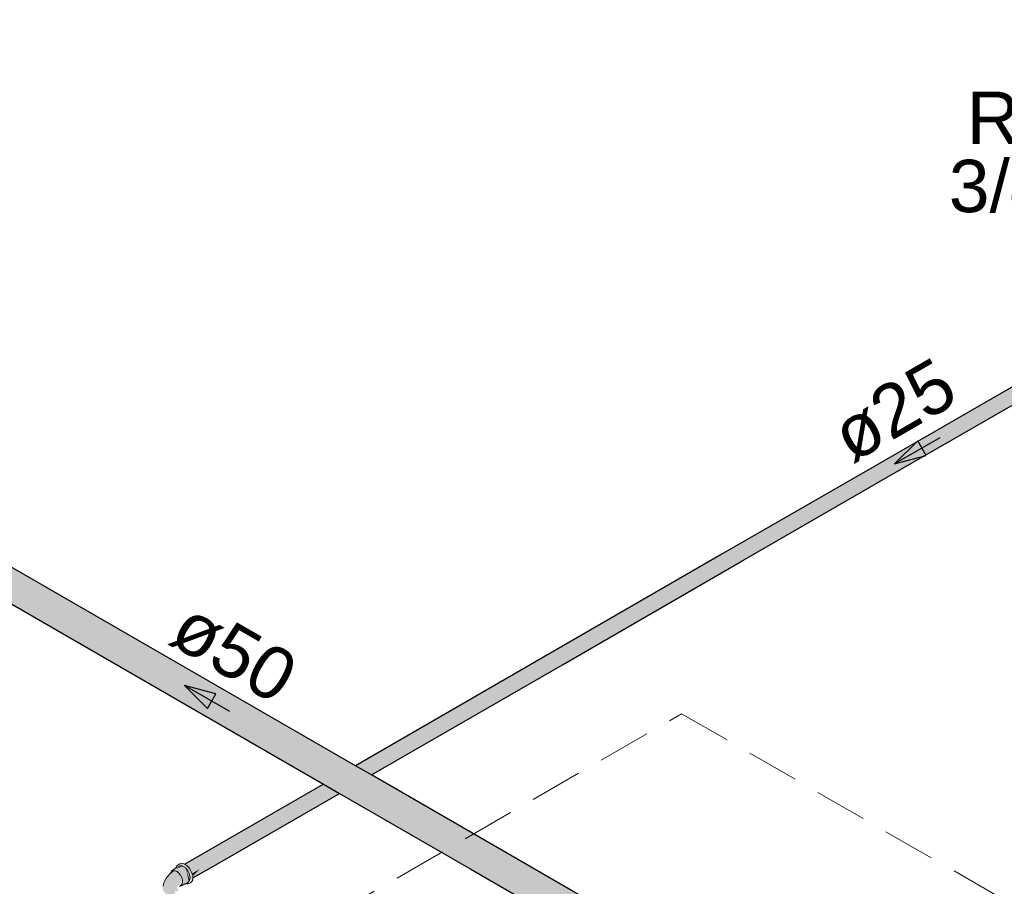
# Model space of a CAD drawing. Header units: millimetres. Extents: x 567 to 934, y -1 to 364.
# Tile 766 of 1056: x 748.4 to 752.15, y 132.54 to 135.84. Entities that reach past the tile are written whole.
import ezdxf

# ---------------------------------------------------------------- set-up
doc = ezdxf.new("R2010")
doc.units = ezdxf.units.MM
doc.header["$MEASUREMENT"] = 0
doc.linetypes.add('JIS_02_2.0', pattern=[0.3, 0.2, -0.1])
doc.linetypes.add('NULL', pattern=[0])
for name, color, linetype, lineweight in [('AF-Condutos', 140, 'Continuous', 25), ('AF-Conexões', 152, 'Continuous', 18), ('AF-Sentido conduto', 140, 'Continuous', 30), ('AF-Textos conduto', 7, 'Continuous', 9), ('DI-Área do detalhe', 10, 'JIS_02_2.0', 0), ('Textos', 7, 'Continuous', 9)]:
    doc.layers.add(name, color=color, linetype=linetype, lineweight=lineweight)
doc.styles.add('Arial', font='arial.ttf')

msp = doc.modelspace()

# ---------------------------------------------------------------- hatches: boundary and pattern name
at = {"layer": 'AF-Condutos', "linetype": 'Continuous'}
for points in [[(754.611, 135.8439), (754.5943, 135.8343), (749.6787, 132.9963), (749.7063, 132.9804), (749.5872, 132.9087), (749.7083, 132.9792), (749.7385, 132.9618), (749.0583, 132.5687), (749.0582, 132.5678), (749.6178, 132.891), (749.7389, 132.9615), (749.7395, 132.9612), (752.3788, 134.4849), (752.9417, 134.8102), (754.6453, 135.7943), (754.6455, 135.8002), (754.6297, 135.7919), (754.6367, 135.8074), (752.9439, 134.8344), (754.643, 135.8253), (752.9453, 134.8495), (754.6357, 135.8356), (754.5721, 135.799), (754.6097, 135.8328)], [(749.6321, 132.8992), (749.5664, 132.9314), (747.6668, 134.028), (747.6634, 134.0271), (749.6216, 132.8931), (746.1303, 134.9045), (751.9748, 131.5304), (751.9676, 131.5448), (751.9676, 131.5656), (751.975, 131.5889), (751.9883, 131.6105), (752.0055, 131.6268), (752.0234, 131.635), (750.2221, 132.6749), (746.1586, 135.0209), (746.1105, 135.0488), (746.0926, 135.0406), (746.0755, 135.0243), (746.0621, 135.0027), (746.0548, 134.9794), (746.0548, 134.9586), (747.6634, 134.0271), (747.6668, 134.028), (749.5664, 132.9314), (749.6321, 132.8992), (749.6546, 132.9121)], [(746.1105, 135.0488), (746.1586, 135.0209), (749.6721, 132.9925)], [(746.1105, 135.0488), (752.0234, 131.635), (752.039, 131.6336), (746.1261, 135.0474)], [(746.0621, 134.9439), (746.1303, 134.9045), (749.6216, 132.8931), (746.0548, 134.9586)], [(746.1303, 134.9045), (751.975, 131.5301), (751.9748, 131.5304)], [(749.0276, 132.6204), (749.5573, 132.926), (749.5571, 132.9261)], [(749.0279, 132.6206), (749.0296, 132.6193), (749.5573, 132.926)], [(749.0297, 132.6193), (749.0357, 132.6149), (749.5597, 132.9245), (749.5591, 132.9249)], [(749.0299, 132.6194), (749.5576, 132.9257), (749.5573, 132.926)], [(749.0299, 132.6194), (749.5584, 132.9253), (749.5576, 132.9257)], [(749.0299, 132.6194), (749.5587, 132.9251), (749.5584, 132.9253)], [(749.0299, 132.6194), (749.5588, 132.925), (749.5587, 132.9251)], [(749.0299, 132.6194), (749.5589, 132.925), (749.5588, 132.925)], [(749.0357, 132.6148), (749.5639, 132.9221), (749.5597, 132.9245)], [(749.0358, 132.6148), (749.5648, 132.9216), (749.5639, 132.9221)], [(749.0358, 132.6148), (749.5652, 132.9213), (749.5648, 132.9216)], [(749.0358, 132.6148), (749.5655, 132.9212), (749.5652, 132.9213)], [(749.0358, 132.6148), (749.5657, 132.9211), (749.5655, 132.9212)], [(749.0358, 132.6148), (749.566, 132.9209), (749.5657, 132.9211)], [(749.0358, 132.6148), (749.567, 132.9203), (749.566, 132.9209)], [(749.036, 132.6149), (749.0434, 132.607), (749.5749, 132.9158), (749.567, 132.9203)], [(749.0377, 132.6036), (749.5779, 132.914), (749.5767, 132.9147)], [(749.045, 132.6078), (749.0506, 132.5965), (749.5779, 132.914)], [(749.0452, 132.6079), (749.5755, 132.9154), (749.5749, 132.9158)], [(749.0452, 132.6079), (749.576, 132.9151), (749.5755, 132.9154)], [(749.0452, 132.6079), (749.5762, 132.915), (749.576, 132.9151)], [(749.0452, 132.6079), (749.5767, 132.9147), (749.5762, 132.915)], [(749.0499, 132.5961), (749.5879, 132.9083), (749.5779, 132.914)], [(749.0524, 132.5975), (749.5884, 132.908), (749.5879, 132.9083)], [(749.0524, 132.5975), (749.5886, 132.9078), (749.5884, 132.908)], [(749.045, 132.5933), (749.5904, 132.9068), (749.5892, 132.9075)], [(749.5927, 132.9055), (749.5904, 132.9068), (749.0517, 132.5971), (749.0553, 132.585), (749.0833, 132.6013)], [(749.0524, 132.5975), (749.5892, 132.9075), (749.5887, 132.9078)], [(749.6044, 132.8987), (749.6016, 132.9004), (749.0837, 132.6014), (749.0577, 132.575), (749.1103, 132.6055)], [(749.6166, 132.8917), (749.6115, 132.8946), (749.1108, 132.6055), (749.0583, 132.5687)], [(749.6002, 132.9012), (749.5927, 132.9055), (749.0833, 132.6013)], [(749.0834, 132.6013), (749.6007, 132.9009), (749.6002, 132.9012)], [(749.0835, 132.6013), (749.6009, 132.9007), (749.6007, 132.9009)], [(749.6015, 132.9004), (749.601, 132.9007), (749.0836, 132.6013)], [(749.1103, 132.6055), (749.6103, 132.8953), (749.6044, 132.8987)], [(749.1104, 132.6055), (749.6108, 132.8951), (749.6104, 132.8953)], [(749.1105, 132.6055), (749.6109, 132.895), (749.6108, 132.8951)], [(749.1106, 132.6055), (749.6114, 132.8947), (749.611, 132.8949)], [(749.1262, 132.6079), (749.6168, 132.8916), (749.6166, 132.8917)], [(749.6168, 132.8916), (749.1263, 132.6079), (749.6169, 132.8915)], [(749.0837, 132.6014), (749.0566, 132.5857), (749.0577, 132.575)], [(749.0584, 132.5687), (749.1108, 132.6055), (749.0592, 132.5758)]]:
    msp.add_hatch(color=151, dxfattribs=at).paths.add_polyline_path(points)
at = {"layer": 'AF-Conexões', "linetype": 'Continuous'}
for points in [[(748.9763, 132.5942), (749.0039, 132.5915), (749.015, 132.5778), (749.0189, 132.5644), (749.0188, 132.5414), (749.0404, 132.5523), (749.0467, 132.5612), (749.0454, 132.5893), (749.0167, 132.6135), (748.9937, 132.6003), (749.0107, 132.6141)], [(749.0107, 132.6141), (748.9938, 132.6008), (749.0167, 132.6135)], [(748.9944, 132.6061), (749.0056, 132.6126), (749.0306, 132.6109), (749.0485, 132.5847), (749.0508, 132.5635), (749.0574, 132.5606), (749.0544, 132.5881), (749.0436, 132.6068), (749.0289, 132.6198), (749.0142, 132.6238)], [(748.9447, 132.5394), (748.9422, 132.5231), (748.9552, 132.5071), (748.9816, 132.5051), (748.9905, 132.5102), (748.9914, 132.5227), (748.998, 132.5146), (749.0024, 132.52), (748.9971, 132.534), (749.0033, 132.5427), (749.0115, 132.5446), (749.0132, 132.5562), (749.0184, 132.5504), (749.0115, 132.5786), (748.9976, 132.5926), (748.9836, 132.5948), (748.9566, 132.5676)], [(749.0322, 132.6032), (749.0414, 132.5581), (749.0456, 132.5605)], [(749.0306, 132.5452), (749.0398, 132.546), (749.0464, 132.5579)]]:
    msp.add_hatch(color=161, dxfattribs=at).paths.add_polyline_path(points)

# ---------------------------------------------------------------- linework, layer by layer
at = {"layer": 'AF-Condutos'}
for p, q in [((752.2785, 134.4973), (751.6597, 134.14)), ((751.7076, 134.0974), (752.3788, 134.4849)), ((751.6597, 134.14), (751.0741, 133.8019)), ((751.1479, 133.7743), (751.7076, 134.0974)), ((749.6787, 132.9963), (747.8216, 134.0685)), ((747.6542, 134.0247), (749.5571, 132.9261)), ((751.0741, 133.8019), (750.3628, 133.3913)), ((750.4678, 133.3817), (751.1479, 133.7743)), ((750.3628, 133.3913), (749.6787, 132.9963)), ((749.7395, 132.9612), (750.4678, 133.3817)), ((749.7395, 132.9612), (749.6787, 132.9963)), ((750.2281, 132.6791), (749.7395, 132.9612)), ((749.5571, 132.9261), (749.0276, 132.6204)), ((749.5571, 132.9261), (749.6179, 132.8909)), ((749.1282, 132.6082), (749.6179, 132.8909)), ((749.6179, 132.8909), (750.1185, 132.6019)), ((752.039, 131.6336), (750.2281, 132.6791)), ((749.0582, 132.5678), (749.1282, 132.6082)), ((750.1185, 132.6019), (751.975, 131.5301))]:
    msp.add_line(p, q, dxfattribs=at)
at = {"layer": 'AF-Conexões'}
for p, q in [((749.0056, 132.6126), (748.9944, 132.6061)), ((748.9946, 132.6077), (748.9944, 132.6061)), ((748.9975, 132.6142), (748.9946, 132.6077)), ((749.0022, 132.6185), (748.9975, 132.6142)), ((749.0081, 132.6219), (749.0022, 132.6185)), ((749.0107, 132.6141), (749.0056, 132.6126)), ((749.0142, 132.6238), (749.0081, 132.6219)), ((749.0159, 132.6136), (749.0107, 132.6141)), ((749.0213, 132.6231), (749.0142, 132.6238)), ((749.0167, 132.6135), (749.0159, 132.6136)), ((749.023, 132.6108), (749.0167, 132.6135)), ((749.0276, 132.6204), (749.0213, 132.6231)), ((749.0294, 132.6062), (749.023, 132.6108)), ((749.0289, 132.6198), (749.0276, 132.6204)), ((749.0365, 132.6143), (749.0289, 132.6198)), ((749.0436, 132.6068), (749.0365, 132.6143)), ((748.9633, 132.5765), (748.9566, 132.5676)), ((748.9703, 132.5842), (748.9633, 132.5765)), ((748.9725, 132.586), (748.9703, 132.5842)), ((748.9736, 132.5868), (748.9725, 132.586)), ((748.9774, 132.5899), (748.9736, 132.5868)), ((748.9738, 132.5888), (748.9736, 132.5868)), ((748.9763, 132.5942), (748.9738, 132.5888)), ((748.9802, 132.5979), (748.9763, 132.5942)), ((748.9836, 132.5948), (748.9774, 132.5899)), ((748.9944, 132.6061), (748.9802, 132.5979)), ((748.9901, 132.5954), (748.9836, 132.5948)), ((748.9976, 132.5926), (748.9901, 132.5954)), ((749.005, 132.5868), (748.9976, 132.5926)), ((749.0115, 132.5786), (749.005, 132.5868)), ((749.0164, 132.5691), (749.0115, 132.5786)), ((749.0353, 132.5999), (749.0294, 132.6062)), ((749.0404, 132.5925), (749.0353, 132.5999)), ((749.0443, 132.5843), (749.0404, 132.5925)), ((749.0497, 132.5978), (749.0436, 132.6068)), ((749.0468, 132.5761), (749.0443, 132.5843)), ((749.0476, 132.5682), (749.0468, 132.5761)), ((749.0544, 132.5881), (749.0497, 132.5978)), ((749.0574, 132.5782), (749.0544, 132.5881)), ((749.0584, 132.5688), (749.0574, 132.5782)), ((748.9445, 132.5372), (748.9444, 132.536)), ((748.9447, 132.5394), (748.9445, 132.5372)), ((748.9456, 132.5428), (748.9447, 132.5394)), ((748.9471, 132.5482), (748.9456, 132.5428)), ((748.9502, 132.5556), (748.9471, 132.5482)), ((748.9566, 132.5676), (748.9502, 132.5556)), ((749.0075, 132.5353), (749.0084, 132.5362)), ((749.0084, 132.5362), (749.0109, 132.5388)), ((749.0084, 132.5362), (749.0099, 132.536)), ((749.0099, 132.536), (749.015, 132.5376)), ((749.0109, 132.5388), (749.0163, 132.544)), ((749.015, 132.5376), (749.0277, 132.545)), ((749.0163, 132.5442), (749.0189, 132.5507)), ((749.0163, 132.544), (749.0163, 132.5442)), ((749.0189, 132.5594), (749.0164, 132.5691)), ((749.0189, 132.5551), (749.0189, 132.5594)), ((749.0189, 132.5515), (749.0189, 132.5551)), ((749.0189, 132.5507), (749.0189, 132.5515)), ((749.0277, 132.545), (749.0292, 132.5458)), ((749.0292, 132.5458), (749.0404, 132.5523)), ((749.0292, 132.5458), (749.0306, 132.5452)), ((749.0306, 132.5452), (749.0377, 132.5445)), ((749.0377, 132.5445), (749.0438, 132.5464)), ((749.0404, 132.5523), (749.0443, 132.5559)), ((749.0438, 132.5464), (749.0497, 132.5498)), ((749.0443, 132.5559), (749.0467, 132.5612)), ((749.0467, 132.5612), (749.0468, 132.5614)), ((749.0468, 132.5614), (749.0476, 132.5682)), ((749.0497, 132.5498), (749.0544, 132.5541)), ((749.0544, 132.5541), (749.0574, 132.5606)), ((749.0574, 132.5606), (749.0582, 132.5678)), ((749.0582, 132.5678), (749.0584, 132.5688))]:
    msp.add_line(p, q, dxfattribs=at)
at = {"layer": 'AF-Sentido conduto'}
for p, q in [((751.8236, 134.2367), (751.7352, 134.1483)), ((751.856, 134.1807), (751.8236, 134.2367)), ((751.7352, 134.1483), (751.856, 134.1807)), ((749.0256, 133.3028), (749.114, 133.2144)), ((749.1463, 133.2704), (749.0256, 133.3028)), ((749.114, 133.2144), (749.1463, 133.2704))]:
    msp.add_line(p, q, dxfattribs=at)
for points in [[(751.9084, 134.2483), (751.7352, 134.1483)], [(749.1988, 133.2028), (749.0256, 133.3028)]]:
    msp.add_lwpolyline(points, dxfattribs=at)
at = {"layer": 'DI-Área do detalhe'}
msp.add_lwpolyline([(744.6408, 129.5676), (750.9229, 133.1945), (757.7147, 129.2733), (751.4326, 125.6464), (744.6408, 129.5676)], dxfattribs=at)

# ---------------------------------------------------------------- texts
at = {"layer": 'AF-Textos conduto', "linetype": 'NULL', "char_height": 0.2, "width": 0.962805, "attachment_point": 8, "line_spacing_factor": 0.6, "style": 'Arial'}
for s, insert, rotation in [('ø25', (751.7835, 134.2647), 30.0001), ('ø50', (749.1639, 133.3424), 329.9999)]:
    msp.add_mtext(s, dxfattribs=dict(at, insert=insert, rotation=rotation))
at = {"layer": 'Textos', "linetype": 'NULL', "char_height": 0.2, "attachment_point": 9, "line_spacing_factor": 0.6, "style": 'Arial'}
for s, insert, width in [('RG', (752.4299, 135.3663), 0.838415), ('3/4"', (752.4299, 135.1063), 0.975)]:
    msp.add_mtext(s, dxfattribs=dict(at, insert=insert, width=width))

doc.saveas('drawing.dxf')
